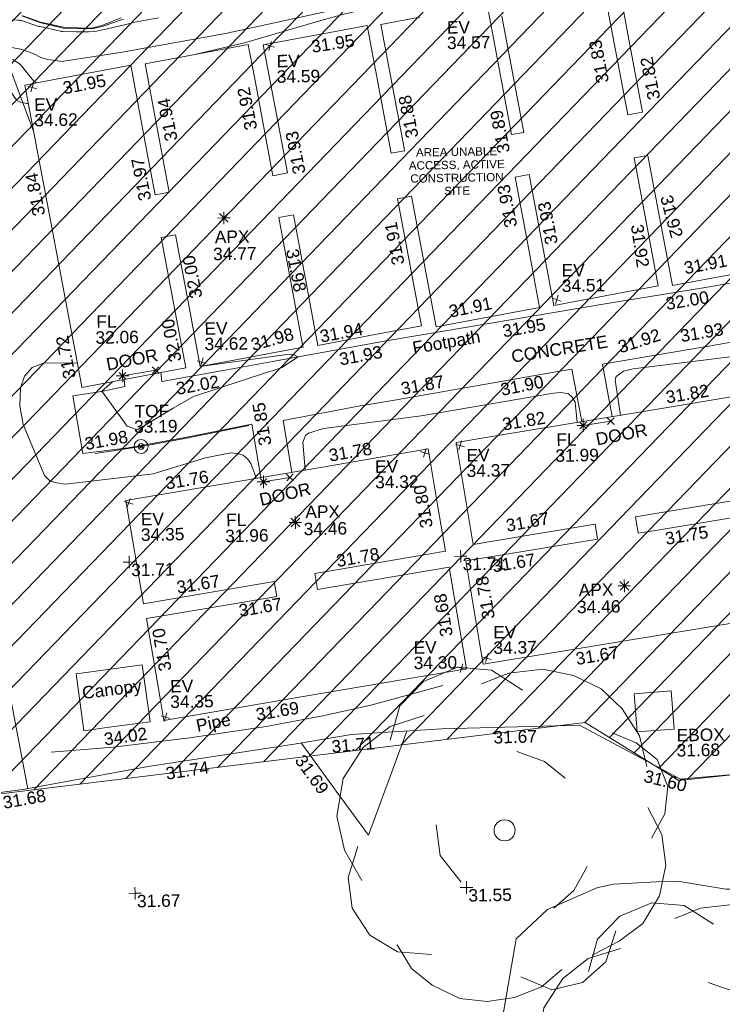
# Model space of a CAD drawing. Header units: millimetres. Extents: x -290717 to 520720, y -88450 to 287762.
# Tile 284 of 381: x 142537 to 163733, y 113792 to 143517. Entities that reach past the tile are written whole.
import ezdxf

# ---------------------------------------------------------------- set-up
doc = ezdxf.new("R2010")
doc.units = ezdxf.units.MM
doc.linetypes.add('IMPORT-HIDDEN2 _3_', pattern=[4762.5, 3175, -1587.5])
doc.linetypes.add('IMPORT-UG_ELEC_STREET LIGHTING_QLB2 _2_', pattern=[2700, 1500, -300.0000000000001, 0, -250, 150, -300.0000000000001, 0, -200])
for name, color, linetype, lineweight, true_color in [('00__TOPO__TOP_OF_FENCE_SYMBOL', 7, 'Continuous', 9, 0x666666), ('00_TOPO_APEX_BUILDING', 7, 'Continuous', 9, 0x666666), ('00_TOPO_EAVE', 7, 'Continuous', 9, 0x666666), ('00_TOPO_LEVEL_FLOOR', 7, 'Continuous', 9, 0x666666), ('00_TOPO_TREE', 7, 'Continuous', 9, 0x666666), ('00_UAV_APEX_BUILDING', 7, 'Continuous', 9, 0x666666), ('00_UAV_BUILDING_CANOPY', 7, 'Continuous', 9, 0xff7fff), ('00_UAV_BUILDING_OUTLINE', 5, 'Continuous', 9, 0x0000ff), ('00_UAV_EAVE', 7, 'Continuous', 9, 0x666666), ('00_UAV_ESB_BOX', 240, 'Continuous', 9, 0xff003f), ('00_UAV_FENCE', 7, 'Continuous', 9, 0x264c2f), ('00_UAV_FOOTPATH', 7, 'Continuous', 9, 0xa50000), ('00_UAV_FORM_LINES', 7, 'Continuous', 9, 0x666666), ('00_UAV_INT_DOOR', 7, 'Continuous', 9, 0x7f4f3f), ('00_UAV_LEVEL_FLOOR', 7, 'Continuous', 9, 0x666666), ('00_UAV_LEVEL_SPOT', 7, 'Continuous', 9, 0x666666), ('00_UAV_PIPE', 140, 'Continuous', 9, 0x00bfff), ('00_UAV_SLOPE_BOTTOM', 30, 'Continuous', 9, 0xff7f00), ('00_UAV_TOP_OF_FENCE', 6, 'Continuous', 9, 0xff00ff), ('01_DTM_CONTOUR_MNR', 7, 'Continuous', 9, 0xa5a552), ('12333-PUM-2D-U-0001-C01 - Rev2_REVIT IMPORT_dwg', 7, 'Continuous', 9, 0x767676), ('PUM-CHAMBER EXTENTS', 6, 'IMPORT-HIDDEN2 _3_', 9, 0xff00ff), ('PUM-UNABLE TO SURVEY', 190, 'Continuous', 9, 0x7f00ff)]:
    doc.layers.add(name, color=color, linetype=linetype, lineweight=lineweight, true_color=true_color)
doc.layers.add('00_UAV_SURVEY_TEXT', color=7, linetype='Continuous', lineweight=9)
doc.styles.add('Arial_1', font='arial.ttf', dxfattribs={"height": 250})
doc.styles.add('Swis721 Lt BT_2', font='swissl.ttf', dxfattribs={"height": 375})

# ---------------------------------------------------------------- blocks, each defined once
blk = doc.blocks.new('12333-PUM-2D-U-0001-C01 - Rev2_REVIT IMPORT_dwg_CONIFEROUS_TREE-2077251-Site Location Plan Existing')
at = {"layer": '00_TOPO_TREE', "color": 254, "true_color": 0xcccccc, "flags": 128}
for points in [[(-1889.403682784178, 1545.875740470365), (-1717.639711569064, 2118.422311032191), (-1316.857112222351, 2519.204910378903), (-744.3105416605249, 2748.223538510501), (-171.763971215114, 2690.968881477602), (343.5279423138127, 2347.440939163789)], [(-343.5279423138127, 2461.950253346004), (114.5093140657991, 2633.714224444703), (687.0558846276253, 2690.968881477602), (1202.347798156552, 2576.459567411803), (1660.385054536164, 2347.440939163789), (2003.912996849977, 2003.912996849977), (2290.18628213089, 1545.875740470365), (2404.695596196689, 1030.583826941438)], [(-2404.695596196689, -801.5651986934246), (-2690.968881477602, -286.2732852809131), (-2805.478195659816, 286.2732852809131), (-2690.968881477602, 916.0745128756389), (-2347.440939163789, 1431.36642628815), (-1889.403682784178, 1774.894368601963), (-1316.857112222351, 1946.658339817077)], [(1832.149025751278, 1603.130397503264), (2232.93162509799, 1431.36642628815), (2576.459567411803, 1145.093141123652), (2748.223538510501, 687.0558846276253), (2690.968881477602, 229.0186282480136), (2461.950253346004, -171.763971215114)], [(229.0186282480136, 1316.857112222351), (687.0558846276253, 1145.093141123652), (1030.583826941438, 858.8198558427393)], [(2404.695596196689, 343.5279423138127), (2633.714224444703, -114.5093140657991), (2690.968881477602, -629.8012275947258), (2576.459567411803, -1145.093141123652), (2290.18628213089, -1603.130397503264), (1889.403682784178, -1889.403682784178), (1431.36642628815, -2118.422311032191)], [(-744.3105416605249, -858.8198558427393), (-1087.838483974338, -400.7825993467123), (-1145.093141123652, 114.5093140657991)], [(-1259.602455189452, -2061.167653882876), (-1832.149025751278, -2003.912996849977), (-2290.18628213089, -1717.639711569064), (-2576.459567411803, -1259.602455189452), (-2633.714224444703, -744.3105416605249), (-2461.950253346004, -229.0186282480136)], [(1374.111769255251, -629.8012275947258), (1145.093141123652, -1030.583826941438), (801.5651986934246, -1316.857112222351)], [(1832.149025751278, -1717.639711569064), (1660.385054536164, -2232.93162509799), (1259.602455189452, -2576.459567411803), (744.3105416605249, -2690.968881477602), (229.0186282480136, -2461.950253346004)], [(916.0745128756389, -2347.440939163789), (572.5465705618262, -2633.714224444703), (114.5093140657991, -2805.478195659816), (-343.5279423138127, -2862.732852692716), (-801.5651986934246, -2805.478195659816), (-1259.602455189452, -2576.459567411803), (-1603.130397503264, -2290.18628213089), (-1832.149025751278, -1889.403682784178)]]:
    blk.add_lwpolyline(points, dxfattribs=at)
at = {"layer": '00_TOPO_TREE', "color": 254, "true_color": 0xcccccc}
blk.add_circle((0, 0), 176.6246020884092, dxfattribs=at)
blk = doc.blocks.new('12333-PUM-2D-U-0001-C01 - Rev2_REVIT IMPORT_dwg_MSL_Apex_SYM-2077252-Site Location Plan Existing')
at = {"layer": '00_TOPO_APEX_BUILDING', "color": 254, "true_color": 0xcccccc, "flags": 128}
for points in [[(0, -500.8627267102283), (0, 0), (-500.8627267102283, 0)], [(354.163430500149, 354.1634305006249), (0, 0), (-354.1634305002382, 354.1634305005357)], [(354.1634305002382, -354.1634305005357), (0, 0), (-354.163430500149, -354.1634305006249)], [(500.8627267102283, 0), (0, 0), (0, 500.8627267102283)]]:
    blk.add_lwpolyline(points, dxfattribs=at)
blk = doc.blocks.new('12333-PUM-2D-U-0001-C01 - Rev2_REVIT IMPORT_dwg_MSL_Eaves_SYM_1-V74-Site Location Plan Existing')
at = {"layer": '00_TOPO_EAVE', "color": 254, "true_color": 0xcccccc}
for p, q in [((356.5791934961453, -116.0873754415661), (-356.5791934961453, 116.0873754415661)), ((-116.0873754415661, -356.5791934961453), (116.0873754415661, 356.5791934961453))]:
    blk.add_line(p, q, dxfattribs=at)
blk = doc.blocks.new('12333-PUM-2D-U-0001-C01 - Rev2_REVIT IMPORT_dwg_MSL_Node_LineworkTOF-2077248-Site Location Plan Existing')
at = {"layer": '00__TOPO__TOP_OF_FENCE_SYMBOL', "color": 254, "true_color": 0xcccccc, "flags": 128}
for points in [[(165.3591892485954, 165.3591892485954), (0, 0), (-165.3591892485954, 165.3591892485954)], [(165.3591892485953, -165.3591892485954), (0, 0), (-165.3591892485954, -165.3591892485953)]]:
    blk.add_lwpolyline(points, dxfattribs=at)
at = {"layer": '00__TOPO__TOP_OF_FENCE_SYMBOL', "color": 254, "true_color": 0xcccccc}
for radius in [562.5594001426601, 233.853208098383]:
    blk.add_circle((0, 0), radius, dxfattribs=at)
blk = doc.blocks.new('12333-PUM-2D-U-0001-C01 - Rev2_REVIT IMPORT_dwg_MSL_FLlvl_SYM-V141-Site Location Plan Existing')
at = {"layer": '00_TOPO_LEVEL_FLOOR', "color": 254, "true_color": 0xcccccc, "flags": 128}
for points in [[(0, -38.9261101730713), (0, 0), (-38.9261101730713, 0)], [(38.9261101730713, 0), (0, 0), (0, 38.9261101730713)]]:
    blk.add_lwpolyline(points, dxfattribs=at)
blk = doc.blocks.new('12333-PUM-2D-U-0001-C01 - Rev2_REVIT IMPORT_dwg_MSL_Node_Linework-V165-Site Location Plan Existing')
at = {"layer": '00_UAV_INT_DOOR', "color": 9, "true_color": 0xd4c4bf, "flags": 128}
for points in [[(530.3860888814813, 530.3860888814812), (0, 0), (-530.3860888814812, 530.3860888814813)], [(530.3860888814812, -530.3860888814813), (0, 0), (-530.3860888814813, -530.3860888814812)]]:
    blk.add_lwpolyline(points, dxfattribs=at)
blk = doc.blocks.new('12333-PUM-2D-U-0001-C01 - Rev2_REVIT IMPORT_dwg_UAV-2077255-Site Location Plan Existing')
at = {"layer": '00_UAV_LEVEL_SPOT', "color": 254, "true_color": 0xcccccc, "flags": 128}
for points in [[(0, -500.0000000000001), (0, 0), (-500.0000000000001, 0)], [(500.0000000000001, 0), (0, 0), (0, 500.0000000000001)]]:
    blk.add_lwpolyline(points, dxfattribs=at)
blk = doc.blocks.new('12333-PUM-2D-U-0001-C01 - Rev2_REVIT IMPORT_dwg_MGS62954_T2_Galway_ITM_3d_Rev1-2077680-Site Location Plan Existing')
at = {"layer": '00_UAV_BUILDING_CANOPY', "color": 254, "true_color": 0xcccccc, "flags": 128}
blk.add_lwpolyline([(534048333.0830001, 725676657.2245001), (534050336.0830001, 725676896.2245001), (534050541.7930033, 725675172.2197453), (534049307.9152405, 725675024.992194), (534048538.7930032, 725674933.2197453)], close=True, dxfattribs=at)
at = {"layer": '00_UAV_BUILDING_OUTLINE', "color": 254, "true_color": 0xcccccc, "flags": 128}
for points in [[(534068429.585721, 725688385.1707358), (534066527.3235857, 725688061.7091582), (534066012.6212997, 725691088.6487936), (534065856.9450642, 725692004.1733211), (534065438.5129553, 725691933.0229223), (534066049.8577484, 725688337.7333025), (534066097.0176491, 725688060.3881714), (534062943.9061118, 725687524.2315542), (534062689.0580797, 725689022.9806963), (534062269.5292968, 725691490.2094935), (534061839.0976424, 725691417.018686), (534062184.5494794, 725689385.4328811), (534062510.0648993, 725687471.0921966), (534059495.2680041, 725686958.4546685), (534059375.2203876, 725686938.0417134), (534058702.3420157, 725690895.2073787), (534058278.5908166, 725690823.1525189), (534058351.4153219, 725690394.8750707), (534058933.174752, 725686973.5755631), (534057425.5967618, 725686717.2262695), (534055804.3959736, 725686441.5565), (534055241.9617453, 725689749.2054174), (534055132.1661066, 725690394.9083395), (534054689.8591032, 725690319.698242), (534055343.0247948, 725686478.4619113), (534055356.3459087, 725686400.1210738), (534052242.9295421, 725685870.7142426), (534051947.4970883, 725687608.1384362), (534051565.9617107, 725689851.929825), (534051131.6072977, 725689778.0719897), (534051514.3855127, 725687526.9715347), (534051802.7883643, 725685830.8880973), (534048661.2571952, 725685296.7006111), (534048647.7437693, 725685376.1724261), (534047809.8011312, 725690304.0731797), (534047104.1206607, 725694454.1464224), (534047881.9357446, 725694586.4064772), (534050303.4769438, 725694998.166519), (534050729.6991374, 725692491.5740955), (534050971.8520999, 725691067.4840534), (534051401.6871408, 725691140.5734125), (534050878.7979095, 725694215.6600804), (534050739.9926599, 725695031.9671433), (534053860.434411, 725695562.568575), (534054029.1838762, 725694570.1610076), (534054536.3977631, 725691587.2602922), (534054973.4771773, 725691661.5814879), (534054716.9546036, 725693170.1785294), (534054314.2158797, 725695538.6657857), (534056874.255581, 725695973.9761806), (534057453.303932, 725696072.4378433), (534058111.1443893, 725692203.7094399), (534058519.8757985, 725692273.2103273), (534058507.6229109, 725692345.2689763), (534057870.5719499, 725696091.7353405), (534059053.2609599, 725696292.8403543)], [(534061082.9820326, 725696637.9751117), (534061575.9856455, 725693738.644341), (534061752.4375057, 725692700.9393538), (534062125.4887991, 725692764.3731769), (534061527.2448585, 725696282.6173034)], [(534064592.3929379, 725697223.4346884), (534064828.2023742, 725695836.6506226), (534065270.4843022, 725693235.6116663), (534065720.709472, 725693312.168173), (534065401.3996155, 725695190.0142357), (534065058.647585, 725697205.7226056)]]:
    blk.add_lwpolyline(points, dxfattribs=at)
for points in [[(534069799.711, 725678085.103), (534064853.4451598, 725677354.1781667), (534060616.711, 725676728.1030002), (534060511.8629655, 725677437.6236354), (534060153.7143506, 725679861.2630826), (534062676.3132614, 725680234.0352403), (534064135.0224958, 725680449.5931658), (534064068.4075165, 725680900.3856164), (534061031.6232669, 725680451.6307185), (534060376.5087418, 725680354.822441), (534059920.7183136, 725683439.217061), (534061123.8250226, 725683617.0038198), (534066070.1109572, 725684347.9316231), (534068418.4623669, 725684694.9546945), (534068802.3670987, 725682097.0201697), (534068871.9249807, 725681626.312705), (534065293.2524036, 725681097.4813111), (534065366.7147571, 725680600.3517666), (534065765.8928457, 725680659.339534), (534069341.2339101, 725681187.6786203), (534069543.7343616, 725679817.3310544)], [(534060115.6967725, 725676603.9990714), (534055173.3707389, 725675846.9688251), (534050957.3028014, 725675201.1816133), (534050846.0680625, 725675927.3855511), (534050485.0259318, 725678284.4748899), (534053070.1033133, 725678680.4386026), (534054427.6023836, 725678888.3706266), (534054358.9720833, 725679336.4284436), (534051222.1714458, 725678855.9556979), (534050409.8544675, 725678731.5307776), (534049931.0830001, 725681857.2245002), (534050934.2616173, 725682010.8842448), (534055876.5571713, 725682767.9098217), (534059071.0830002, 725683257.2245001), (534059338.7972559, 725681509.4328601), (534059545.3876257, 725680160.6928724), (534055951.8143209, 725679610.2549481), (534055591.7937981, 725679555.1095728), (534055665.8732811, 725679071.4763783), (534059644.4022439, 725679680.8790643), (534059662.7984595, 725679560.7780571)]]:
    blk.add_lwpolyline(points, close=True, dxfattribs=at)
at = {"layer": '00_UAV_ESB_BOX', "color": 254, "true_color": 0xcccccc, "flags": 128}
blk.add_lwpolyline([(534065229.711, 725674608.1030002), (534065161.711, 725675759.103), (534066276.6599339, 725675824.9731369), (534066344.6599337, 725674673.9731369)], close=True, dxfattribs=at)
at = {"layer": '00_UAV_FENCE', "color": 254, "true_color": 0xcccccc, "flags": 128}
for points in [[(534047347.0542845, 725693025.4653491), (534046444.0830001, 725695583.2245002), (534044176.7691774, 725695314.2574418), (534043266.0830001, 725695206.2245002), (534039255.3141512, 725694463.415771), (534039238.0830001, 725694460.2245002), (534037849.0830001, 725697769.2245002), (534039240.7977408, 725697717.1705376), (534041191.0830002, 725697644.2245003)], [(534087428.874, 725675030.1450001), (534086861.7802981, 725674972.0155913), (534081889.1797605, 725674462.3038288), (534080589.711, 725674329.103), (534076913.1171853, 725673979.0225514), (534073227.7110001, 725673628.103), (534071933.147804, 725673537.4932157), (534066945.5273138, 725673188.3969193), (534066512.7110001, 725673158.1030002), (534063496.711, 725674843.103), (534062386.4544476, 725674831.1016682), (534059333.7110001, 725674798.1030003), (534057390.5969357, 725674713.8680773), (534056611.711, 725674680.103), (534054880.711, 725674418.1030002), (534052433.7974977, 725674089.4874405), (534050457.711, 725673824.103), (534047493.6012504, 725673326.1071055), (534046731.711, 725673198.1030002), (534044850.711, 725672984.1030002)], [(534046347.7616705, 725675977.5398295), (534046714.779562, 725673843.9664025), (534046823.2360097, 725673213.4799876)], [(534053677.0830001, 725684063.2245001), (534051740.0830001, 725683701.2245002), (534050418.0830002, 725683483.2245001), (534049023.0830001, 725683297.2245002)], [(534058282.5610837, 725674752.5351492), (534057070.7080818, 725671629.7149688), (534056123.2616939, 725672979.3686292), (534055090.9437217, 725674449.9233195)]]:
    blk.add_lwpolyline(points, dxfattribs=at)
at = {"layer": '00_UAV_FOOTPATH', "color": 254, "true_color": 0xcccccc, "flags": 128}
for points in [[(534076142.6023733, 725693864.667055), (534076439.6155001, 725693907.616), (534076831.6155002, 725691522.6159999), (534077167.6155001, 725689503.616), (534076935.414939, 725689465.181923), (534073530.6155, 725688901.616), (534073566.6155002, 725688565.616), (534072371.3094326, 725688371.7964786), (534071241.6155, 725688188.6159999), (534069977.6155, 725687979.6159999), (534069914.6155001, 725688364.6159999), (534067757.1823174, 725688023.5059451), (534067460.6155, 725687976.6160002), (534064674.6155002, 725687570.616), (534062811.9513893, 725687287.8846374), (534061683.6155, 725687116.616), (534058102.6155, 725686581.6159999), (534057867.9039329, 725686542.991777), (534054369.0830001, 725685967.2245001), (534052934.3263416, 725685736.5996833), (534051078.0830001, 725685438.2245002), (534051051.9175004, 725685703.2096509)], [(534073959.2567176, 725681854.6109973), (534073562.6155, 725684437.616), (534073204.1032817, 725686797.1475416), (534073163.6155, 725687063.6159999), (534070838.6155, 725686722.6159999), (534068486.7404974, 725686354.3767961), (534067932.6155, 725686267.6159999), (534064375.6155002, 725685728.6159999), (534064516.0859103, 725684898.925334), (534064645.0253766, 725684137.3423675)], [(534049938.9883164, 725685513.9666318), (534049960.0830002, 725685301.2245003), (534049255.0830002, 725685165.2245002), (534048380.0830002, 725685044.2245001), (534048656.0830001, 725683299.2245001), (534050025.0830001, 725683451.2245001), (534050039.2131678, 725683453.5495104), (534051751.0830002, 725683735.2245002), (534053770.0830001, 725684099.2245001), (534053951.6060673, 725682901.8186299), (534054015.1295831, 725682482.7896222)], [(534054944.5432363, 725682625.1505756), (534054716.0830001, 725684189.2245002), (534056995.0830002, 725684581.2245001), (534058087.6411597, 725684750.4539777), (534060449.0830001, 725685116.2245001), (534063026.9166258, 725685525.6905806), (534063452.0830001, 725685593.2245002), (534063724.9517946, 725684001.3802798)]]:
    blk.add_lwpolyline(points, dxfattribs=at)
at = {"layer": '00_UAV_FORM_LINES', "color": 254, "true_color": 0xcccccc, "flags": 128}
for points in [[(534065867.902, 725698167.1595001), (534062699.9019999, 725697673.1595), (534059867.902, 725697163.1595), (534056472.902, 725696566.1595001), (534053177.902, 725695903.1595), (534050050.902, 725695391.1595), (534048229.902, 725695149.1595), (534048047.9019999, 725695175.1595001), (534047798.902, 725695212.1595001), (534047596.902, 725695275.1595), (534047369.902, 725695401.1595001), (534047000.9019999, 725695539.1595001), (534046713.9019999, 725695598.1595), (534046498.902, 725695638.1595), (534046203.9019999, 725695698.1595001), (534045871.902, 725695687.1595), (534043120.9019999, 725695385.1595001)], [(534043157.9019999, 725695118.1595001), (534044348.902, 725695105.1595), (534045564.902, 725695207.1595001), (534045924.902, 725695180.1595), (534046061.902, 725695135.1595001), (534046236.902, 725694999.1595), (534046421.9019999, 725694761.1595), (534046539.902, 725694464.1595), (534046850.9019999, 725693988.1595001), (534046961.9019999, 725693938.1595), (534047150.902, 725693893.1595), (534047198.3441978, 725693900.0222877)], [(534064897.6776701, 725684174.6775697), (534064749.902, 725685233.1595001), (534064783.902, 725685343.1595001), (534065011.902, 725685505.1595), (534065296.9019999, 725685571.1595001), (534070353.902, 725686104.1595001), (534071880.9019999, 725686165.1595), (534071949.902, 725686155.1595), (534072075.902, 725686101.1595), (534072212.902, 725686010.1595001), (534072351.902, 725685866.1595), (534072509.902, 725685550.1595), (534072988.9019999, 725683048.1595001), (534073249.7007869, 725681750.6164188)], [(534048534.9632937, 725686039.4290318), (534047517.9019999, 725686052.1595), (534047170.902, 725685927.1595), (534046935.902, 725685665.1595), (534046808.902, 725685322.1595), (534046783.902, 725684778.1595), (534046865.9019999, 725684207.1595), (534047483.902, 725682660.1595), (534047645.902, 725682494.1595), (534047844.902, 725682432.1595), (534048111.902, 725682382.1595), (534050766.902, 725682653.1595), (534052350.902, 725683106.1595), (534052953.9019999, 725683222.1595), (534053116.902, 725683243.1595001), (534053317.902, 725683223.1595), (534053487.902, 725683171.1595001), (534053628.9019999, 725683044.1595001), (534053715.902, 725682907.1595001), (534053875.5849392, 725682461.4151691)], [(534055354.3006103, 725682687.9142872), (534055296.9019999, 725683529.1595), (534055379.902, 725683730.1595001), (534055469.902, 725683797.1595001), (534055924.902, 725683935.1595001), (534058882.902, 725684259.1595), (534062886.902, 725684874.1595), (534063120.9019999, 725684893.1595), (534063335.902, 725684844.1595), (534063444.902, 725684740.1595), (534063529.9019999, 725684594.1595), (534063581.022469, 725683980.111403)]]:
    blk.add_lwpolyline(points, dxfattribs=at)
at = {"layer": '00_UAV_INT_DOOR', "color": 254, "true_color": 0xcccccc}
for p, q in [((534049894.7110001, 725685625.1030002), (534050896.711, 725685777.1030002)), ((534063762.1775, 725683888.38), (534064595.1775001, 725684001.3800001)), ((534054089.1775001, 725682352.38), (534054891.1775, 725682473.38))]:
    blk.add_line(p, q, dxfattribs=at)
at = {"layer": '00_UAV_PIPE', "color": 254, "true_color": 0xcccccc, "flags": 128}
blk.add_lwpolyline([(534059390.2065001, 725676111.1725), (534057250.2065001, 725675564.1725), (534055751.2065001, 725675259.1725), (534054043.2065, 725674968.1725), (534051734.2065001, 725674661.1725001), (534049412.2065001, 725674425.1725), (534047545.2065002, 725674303.1725)], dxfattribs=at)
at = {"layer": '00_UAV_SLOPE_BOTTOM', "color": 254, "true_color": 0xcccccc, "flags": 128}
blk.add_lwpolyline([(534050108.9019999, 725696390.1595001), (534049460.902, 725696176.1595), (534049143.902, 725696119.1595001), (534048733.9019999, 725696134.1595), (534048281.902, 725696156.1595001), (534047586.902, 725696331.1595001), (534047043.902, 725696542.1595001)], dxfattribs=at)
at = {"layer": '01_DTM_CONTOUR_MNR', "color": 254, "true_color": 0xcccccc, "flags": 128}
for points in [[(534087599.4705363, 725676412.8163818), (534087058.4093427, 725676005.6305062), (534086761.7970268, 725675785.0693599), (534085720.0000001, 725674860), (534082747.871547, 725673256.6836838), (534081974.1227734, 725672893.220382), (534080502.5102574, 725672191.9694145), (534079088.2241264, 725671611.5075622), (534077252.9348937, 725671193.4796716), (534075699.052404, 725671153.2318075), (534074578.0689409, 725671251.290397), (534074103.7256781, 725671292.7838113), (534072620.2880366, 725671183.5307467), (534070430.0000002, 725670420.0000001), (534068430.0000002, 725669798.2101169), (534067820.3990746, 725669810.3990747), (534066430.0000002, 725670065.8333334), (534066098.3333334, 725670088.3333334), (534064430.0000002, 725670022.9185867), (534063931.8796992, 725669921.8796993), (534062430.0000002, 725669295.0000001), (534061470.1023893, 725668420.0000001), (534061065.0000002, 725666280.9451221), (534060928.1374527, 725665752.8127036)], [(534047457.7983714, 725694514.2859521), (534047375.4377512, 725694570.587441), (534047112.4439335, 725694902.8339864), (534047028.179972, 725695012.8785225), (534046938.183476, 725695109.0920262), (534046766.2179612, 725695225.6034651), (534046608.4156978, 725695305.7558142), (534046520.4568288, 725695358.0299942), (534046407.2657368, 725695411.7310445), (534046325.2764277, 725695441.4504862), (534046148.4558824, 725695493.8235295), (534046091.6014493, 725695498.6884058), (534045887.8914835, 725695507.5068681), (534045749.8594377, 725695503.9759035), (534045381.1746362, 725695503.4745325), (534044730, 725695570.0000002), (534045301.6319351, 725696452.9445198), (534045535.5715004, 725696493.9146624)], [(534045666.1651419, 725696478.7708521), (534046916.2773724, 725696416.2773722), (534046963.5338346, 725696412.5563911), (534046993.6094226, 725696407.8571429), (534047034.4106647, 725696400.2666163), (534047515.0977142, 725696229.7071087), (534047563.2729229, 725696217.0173553), (534047591.1164148, 725696212.7764521), (534048202.5555556, 725696059.7777778), (534048226.7176545, 725696054.545358), (534048254.3140591, 725696050.5555556), (534048274.6174448, 725696051.2723832), (534048679.1909674, 725696030.414296), (534049049.8887685, 725696023.9473684), (534049244.3283107, 725696036.3080586), (534049530.9003311, 725696085.0656586), (534050099.4919433, 725696214.8657205), (534050450.2797762, 725696290.6294966), (534051171.272704, 725696407.954029)], [(534050039.6641878, 725696428.7748709), (534049453.2123756, 725696213.4159982), (534049135.8293753, 725696140.8531239), (534048745.1102076, 725696149.3410658), (534048304.9816602, 725696182.2809403), (534048247.2329878, 725696192.0223074), (534047607.660629, 725696348.3670541), (534047075.2913699, 725696547.9904989)], [(534074508.7749126, 725698763.0200459), (534074510.0000001, 725698770), (534073169.4199463, 725699529.2020671), (534072894.1129035, 725699571.9886279), (534069250.040094, 725699243.7430732), (534068119.7695739, 725699104.5713229), (534067974.6153151, 725699100.8177096), (534067431.8216228, 725699189.9487303), (534067323.7120188, 725699228.9439045), (534067237.7180876, 725699259.9296348), (534066929.7056737, 725699304.5070924), (534066440.0000002, 725699320.0000002), (534065357.1614688, 725699168.5704226), (534064518.486931, 725699041.356467), (534064419.6105282, 725699007.5669796), (534062700.0000001, 725697670), (534060032.7853528, 725697117.6569895), (534059728.1645822, 725697053.2062737), (534056799.1069429, 725696436.4212999), (534056064.8993888, 725696250.420629), (534053749.1185519, 725695613.5309303), (534052280.4429067, 725695293.9060519)], [(534051937.6594432, 725687665.993159), (534052240, 725685870), (534052242.9901568, 725685870.3577709)], [(534052235.7114974, 725685869.4868828), (534054862.0764428, 725686183.7301724), (534055026.234694, 725686185.6855289), (534055200.0000001, 725686110.0000001), (534054698.3873162, 725685796.4416846), (534054423.9305806, 725685695.7244762), (534054271.7599697, 725685663.818572), (534052025.7527136, 725684968.881548), (534051403.8242252, 725684618.3564439), (534050312.0408612, 725683984.5345844), (534050005.2470332, 725684104.1855532), (534049260, 725685170), (534049590.6404708, 725685454.7333949)]]:
    blk.add_lwpolyline(points, dxfattribs=at)
for name, p, xscale, yscale, zscale in [('12333-PUM-2D-U-0001-C01 - Rev2_REVIT IMPORT_dwg_MSL_Eaves_SYM_1-V74-Site Location Plan Existing', (534054519.1775001, 725695505.38), 0.375, 0.375, 0.375), ('12333-PUM-2D-U-0001-C01 - Rev2_REVIT IMPORT_dwg_MSL_Eaves_SYM_1-V74-Site Location Plan Existing', (534047321.1775, 725694377.3800001), 0.375, 0.375, 0.375), ('12333-PUM-2D-U-0001-C01 - Rev2_REVIT IMPORT_dwg_MSL_Apex_SYM-2077252-Site Location Plan Existing', (534053032.711, 725690339.103), 0.375, 0.375, 0.375), ('12333-PUM-2D-U-0001-C01 - Rev2_REVIT IMPORT_dwg_MSL_Eaves_SYM_1-V74-Site Location Plan Existing', (534063033.1775, 725687695.3800001), 0.375, 0.375, 0.375), ('12333-PUM-2D-U-0001-C01 - Rev2_REVIT IMPORT_dwg_MSL_Eaves_SYM_1-V74-Site Location Plan Existing', (534052291.1775001, 725685995.3800001), 0.375, 0.375, 0.375), ('12333-PUM-2D-U-0001-C01 - Rev2_REVIT IMPORT_dwg_MSL_FLlvl_SYM-V141-Site Location Plan Existing', (534049894.7110001, 725685625.1030002), 4.94, 4.94, 4.94), ('12333-PUM-2D-U-0001-C01 - Rev2_REVIT IMPORT_dwg_MSL_Node_Linework-V165-Site Location Plan Existing', (534050896.711, 725685777.1030002), 0.19, 0.19, 0.19), ('12333-PUM-2D-U-0001-C01 - Rev2_REVIT IMPORT_dwg_MSL_Node_Linework-V165-Site Location Plan Existing', (534049894.7110001, 725685625.1030002), 0.19, 0.19, 0.19), ('12333-PUM-2D-U-0001-C01 - Rev2_REVIT IMPORT_dwg_MSL_FLlvl_SYM-V141-Site Location Plan Existing', (534063762.1775, 725683888.38), 4.94, 4.94, 4.94), ('12333-PUM-2D-U-0001-C01 - Rev2_REVIT IMPORT_dwg_MSL_Node_Linework-V165-Site Location Plan Existing', (534063762.1775, 725683888.38), 0.19, 0.19, 0.19), ('12333-PUM-2D-U-0001-C01 - Rev2_REVIT IMPORT_dwg_MSL_Node_Linework-V165-Site Location Plan Existing', (534064595.1775001, 725684001.3800001), 0.19, 0.19, 0.19), ('12333-PUM-2D-U-0001-C01 - Rev2_REVIT IMPORT_dwg_MSL_Node_LineworkTOF-2077248-Site Location Plan Existing', (534050414.0830001, 725683482.2245001), 0.375, 0.375, 0.375), ('12333-PUM-2D-U-0001-C01 - Rev2_REVIT IMPORT_dwg_MSL_Eaves_SYM_1-V74-Site Location Plan Existing', (534060039.711, 725683348.103), 0.375, 0.375, 0.375), ('12333-PUM-2D-U-0001-C01 - Rev2_REVIT IMPORT_dwg_MSL_Eaves_SYM_1-V74-Site Location Plan Existing', (534058969.711, 725683143.1030002), 0.375, 0.375, 0.375), ('12333-PUM-2D-U-0001-C01 - Rev2_REVIT IMPORT_dwg_MSL_FLlvl_SYM-V141-Site Location Plan Existing', (534054089.1775001, 725682352.38), 4.94, 4.94, 4.94), ('12333-PUM-2D-U-0001-C01 - Rev2_REVIT IMPORT_dwg_MSL_Node_Linework-V165-Site Location Plan Existing', (534054891.1775, 725682473.38), 0.19, 0.19, 0.19), ('12333-PUM-2D-U-0001-C01 - Rev2_REVIT IMPORT_dwg_MSL_Node_Linework-V165-Site Location Plan Existing', (534054089.1775001, 725682352.38), 0.19, 0.19, 0.19), ('12333-PUM-2D-U-0001-C01 - Rev2_REVIT IMPORT_dwg_MSL_Eaves_SYM_1-V74-Site Location Plan Existing', (534050011.7110001, 725681789.103), 0.375, 0.375, 0.375), ('12333-PUM-2D-U-0001-C01 - Rev2_REVIT IMPORT_dwg_MSL_Apex_SYM-2077252-Site Location Plan Existing', (534055029.7110001, 725681108.1030002), 0.375, 0.375, 0.375), ('12333-PUM-2D-U-0001-C01 - Rev2_REVIT IMPORT_dwg_UAV-2077255-Site Location Plan Existing', (534050000.0000001, 725680000), 0.375, 0.375, 0.375), ('12333-PUM-2D-U-0001-C01 - Rev2_REVIT IMPORT_dwg_UAV-2077255-Site Location Plan Existing', (534060000.0000001, 725680000), 0.375, 0.375, 0.375), ('12333-PUM-2D-U-0001-C01 - Rev2_REVIT IMPORT_dwg_MSL_Apex_SYM-2077252-Site Location Plan Existing', (534064920.711, 725679023.103), 0.375, 0.375, 0.375), ('12333-PUM-2D-U-0001-C01 - Rev2_REVIT IMPORT_dwg_MSL_Eaves_SYM_1-V74-Site Location Plan Existing', (534060731.711, 725676915.103), 0.375, 0.375, 0.375), ('12333-PUM-2D-U-0001-C01 - Rev2_REVIT IMPORT_dwg_CONIFEROUS_TREE-2077251-Site Location Plan Existing', (534061178.6975, 725671705.507), 1.8, 1.8, 1.8), ('12333-PUM-2D-U-0001-C01 - Rev2_REVIT IMPORT_dwg_MSL_Eaves_SYM_1-V74-Site Location Plan Existing', (534059963.711, 725676623.103), 0.375, 0.375, 0.375), ('12333-PUM-2D-U-0001-C01 - Rev2_REVIT IMPORT_dwg_MSL_Eaves_SYM_1-V74-Site Location Plan Existing', (534051010.711, 725675301.103), 0.375, 0.375, 0.375), ('12333-PUM-2D-U-0001-C01 - Rev2_REVIT IMPORT_dwg_UAV-2077255-Site Location Plan Existing', (534050000.0000001, 725670000.0000001), 0.375, 0.375, 0.375), ('12333-PUM-2D-U-0001-C01 - Rev2_REVIT IMPORT_dwg_UAV-2077255-Site Location Plan Existing', (534060000.0000001, 725670000.0000001), 0.375, 0.375, 0.375), ('12333-PUM-2D-U-0001-C01 - Rev2_REVIT IMPORT_dwg_CONIFEROUS_TREE-2077251-Site Location Plan Existing', (534066847.6974999, 725664771.507), 1.7, 1.7, 1.7)]:
    blk.add_blockref(name, p, dxfattribs=dict(xscale=xscale, yscale=yscale, zscale=zscale))
at = {"layer": '00_UAV_APEX_BUILDING', "char_height": 375, "attachment_point": 1, "line_spacing_factor": 1.005061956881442, "style": 'Swis721 Lt BT_2'}
for s, insert, width in [('APX', (534052748.9678811, 725689955.553138), 1130.237340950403), ('34.77', (534052689.3883417, 725689443.5467595), 1495.902363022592), ('APX', (534055335.2508175, 725681607.8907456), 1130.237340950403), ('34.46', (534055275.671278, 725681095.8843672), 1495.902363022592), ('APX', (534063538.385529, 725679108.0289656), 1130.237340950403), ('34.46', (534063478.8059895, 725678596.0225872), 1495.902363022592)]:
    blk.add_mtext(s, dxfattribs=dict(at, insert=insert, width=width))
at = {"layer": '00_UAV_BUILDING_CANOPY', "color": 251, "true_color": 0x666666, "char_height": 375, "attachment_point": 1, "line_spacing_factor": 1.005061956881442, "style": 'Swis721 Lt BT_2'}
for s, insert, width, rotation in [('Canopy', (534048488.2075396, 725676261.3265315), 2113.25889379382, 6.270000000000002), ('34.02', (534049120.7965026, 725674852.1884973), 1495.902363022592, 6.732494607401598)]:
    blk.add_mtext(s, dxfattribs=dict(at, insert=insert, width=width, rotation=rotation))
at = {"layer": '00_UAV_BUILDING_OUTLINE', "color": 251, "true_color": 0x666666, "char_height": 375, "width": 1495.902363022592, "attachment_point": 1, "line_spacing_factor": 1.005061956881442, "style": 'Swis721 Lt BT_2'}
for s, insert, rotation in [('31.95', (534055738.4232216, 725695646.0472713), 7.66739199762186), ('31.83', (534064353.6241341, 725694181.2748878), 99.65029981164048), ('31.95', (534048216.4954697, 725694526.2957053), 9.650299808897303), ('31.82', (534065890.9489926, 725693649.7273574), 99.65029981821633), ('31.92', (534053719.4686849, 725692945.8896867), 99.65029981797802), ('31.94', (534051311.249422, 725692654.3843583), 99.9645009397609), ('31.88', (534058578.2996689, 725692619.9005843), 99.65029981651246), ('31.89', (534061332.3530434, 725692121.4523185), 99.6502998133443), ('31.93', (534055154.0438543, 725691591.6785487), 99.65029980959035), ('31.97', (534050486.7640887, 725690868.4387412), 99.65029980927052), ('31.84', (534047279.6708214, 725690467.518031), 99.65029981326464), ('31.93', (534061510.8012074, 725689869.1324912), 99.6502998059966), ('31.93', (534062726.1741706, 725689331.8651533), 99.65029980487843), ('31.92', (534066564.4748759, 725690829.6329193), 284.0427687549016), ('31.91', (534058090.0311994, 725688798.3694793), 99.6502998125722), ('31.92', (534065676.0320664, 725689951.4813559), 277.27982498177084), ('31.98', (534055259.3378767, 725689395.0033293), 280.01461242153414), ('32.00', (534051976.4786652, 725687895.748232), 99.6502998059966), ('31.91', (534066857.9117225, 725688763.7507643), 9.650299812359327), ('31.91', (534059743.0290619, 725687575.3354478), 10.715474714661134), ('32.00', (534051313.7800053, 725685988.3903241), 99.6502998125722), ('31.98', (534053750.3701367, 725686667.6503772), 14.584239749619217), ('31.94', (534055839.1481847, 725686891.3353041), 9.650299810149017), ('31.72', (534048117.6134597, 725685539.6172774), 99.65029981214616), ('31.82', (534066245.0298361, 725684874.387462), 8.405938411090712), ('31.82', (534061298.7439016, 725684143.4596589), 8.405938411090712), ('31.78', (534056048.6938114, 725683295.2819313), 8.708473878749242), ('31.76', (534051106.3982575, 725682538.2563542), 8.708473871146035), ('31.80', (534058805.3521823, 725680846.8650076), 98.70847386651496), ('31.67', (534061354.8824373, 725681084.7002305), 9.2515333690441), ('31.75', (534066148.3872035, 725680607.1721027), 8.405938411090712), ('31.78', (534056219.2052124, 725680108.5520145), 8.890067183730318), ('31.67', (534060918.8671153, 725679865.8633422), 8.405938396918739), ('31.67', (534051390.2747719, 725679393.3993169), 8.054454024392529), ('31.78', (534060630.6023974, 725678060.1199228), 98.70847387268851), ('31.67', (534053253.15932, 725678656.8517343), 8.708473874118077), ('31.68', (534059351.7747631, 725677557.9553509), 98.40593840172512), ('31.70', (534050847.6435094, 725676660.8180423), 98.70847387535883), ('31.67', (534063388.3229575, 725677027.0807164), 8.405938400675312), ('31.69', (534053712.0092863, 725675512.4481378), 8.708473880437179)]:
    blk.add_mtext(s, dxfattribs=dict(at, insert=insert, rotation=rotation))
at = {"layer": '00_UAV_EAVE', "char_height": 375, "attachment_point": 1, "line_spacing_factor": 1.005061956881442, "style": 'Swis721 Lt BT_2'}
for s, insert, width in [('EV', (534059859.8073776, 725696158.4698763), 736.078940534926), ('34.57', (534059855.1389744, 725695691.7192522), 1495.902363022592), ('EV', (534054706.0317928, 725695231.3507414), 736.078940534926), ('34.59', (534054701.3633896, 725694764.6001173), 1495.902363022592), ('EV', (534047370.0378777, 725694042.4912838), 736.078940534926), ('34.62', (534047365.3694745, 725693575.7406597), 1495.902363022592), ('EV', (534063193.7581168, 725688765.9717255), 736.078940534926), ('34.51', (534063189.0897137, 725688299.2211013), 1495.902363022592), ('EV', (534052389.2791812, 725687197.2265134), 736.078940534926), ('34.62', (534052384.6107781, 725686730.4758892), 1495.902363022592), ('EV', (534060226.5317929, 725683231.682264), 736.078940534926), ('EV', (534057460.1863564, 725682936.3645386), 736.078940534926), ('34.37', (534060221.8633897, 725682764.9316399), 1495.902363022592), ('34.32', (534057455.5179532, 725682469.6139145), 1495.902363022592), ('EV', (534050368.9612665, 725681474.1798773), 736.078940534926), ('34.35', (534050364.2928633, 725681007.4292531), 1495.902363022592), ('EV', (534060940.3839652, 725677877.5400225), 736.078940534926), ('EV', (534058528.216302, 725677459.9882227), 736.078940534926), ('34.37', (534060935.715562, 725677410.7893984), 1495.902363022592), ('34.30', (534058523.5478988, 725676993.2375987), 1495.902363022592), ('EV', (534051164.8140108, 725676415.4023585), 736.078940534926), ('34.35', (534051160.1456075, 725675948.6517344), 1495.902363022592)]:
    blk.add_mtext(s, dxfattribs=dict(at, insert=insert, width=width))
at = {"layer": '00_UAV_ESB_BOX', "color": 251, "true_color": 0x666666, "char_height": 375, "attachment_point": 1, "line_spacing_factor": 1.005061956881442, "style": 'Swis721 Lt BT_2'}
for s, insert, width in [('EBOX', (534066415.9199769, 725674672.4272052), 1619.373669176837), ('31.68', (534066408.4390521, 725674216.0527964), 1495.902363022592)]:
    blk.add_mtext(s, dxfattribs=dict(at, insert=insert, width=width))
at = {"layer": '00_UAV_FENCE', "color": 251, "true_color": 0x666666, "char_height": 375, "width": 1495.902363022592, "attachment_point": 1, "line_spacing_factor": 1.005061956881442, "style": 'Swis721 Lt BT_2'}
for s, insert, rotation in [('31.71', (534055988.338133, 725674510.9197859), 3.827349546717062), ('31.67', (534060890.5248505, 725674705.5212138), 0.6193153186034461), ('31.74', (534050963.4046147, 725673782.144386), 7.64894169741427), ('31.69', (534055174.6634021, 725674140.248755), 305.06855697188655), ('31.60', (534065469.3052259, 725673466.5955547), 345.15112473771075), ('31.68', (534046032.0333236, 725672987.9551339), 8.844744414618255)]:
    blk.add_mtext(s, dxfattribs=dict(at, insert=insert, rotation=rotation))
at = {"layer": '00_UAV_FOOTPATH', "color": 251, "true_color": 0x666666, "char_height": 375, "attachment_point": 1, "line_spacing_factor": 1.005061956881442, "style": 'Swis721 Lt BT_2'}
for s, insert, width, rotation in [('32.00', (534066291.5135975, 725687694.3704293), 1495.902363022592, 8.499464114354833), ('31.95', (534061351.8242479, 725686956.111897), 1495.902363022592, 8.630968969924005), ('Footpath', (534058628.0928894, 725686496.9511775), 2436.183848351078, 9.065015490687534), ('31.92', (534064815.2027296, 725686400.7620119), 1495.902363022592, 16.787834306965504), ('31.93', (534066711.6360173, 725686715.4516091), 1495.902363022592, 8.774827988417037), ('31.93', (534056412.0238408, 725686193.0523874), 1495.902363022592, 9.344862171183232), ('32.02', (534051476.1489466, 725685391.9177282), 1495.902363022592, 9.131691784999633), ('31.87', (534058258.4646142, 725685275.1798363), 1495.902363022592, 9.065015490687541), ('31.90', (534061260.3784068, 725685189.1132232), 1495.902363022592, 10.359581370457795), ('31.85', (534053982.34595, 725683418.5899245), 1495.902363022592, 98.36731714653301), ('31.98', (534048692.0802984, 725683771.6054463), 1495.902363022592, 9.343853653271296)]:
    blk.add_mtext(s, dxfattribs=dict(at, insert=insert, width=width, rotation=rotation))
at = {"layer": '00_UAV_INT_DOOR', "color": 251, "true_color": 0x666666, "char_height": 375, "width": 1790.333939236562, "attachment_point": 1, "line_spacing_factor": 1.005061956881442, "style": 'Swis721 Lt BT_2'}
for insert, rotation in [((534049380.4936261, 725686158.0008715), 10.107406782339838), ((534064106.9414181, 725683642.8173807), 9.973429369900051), ((534053925.5107011, 725681990.8559511), 11.86003790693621)]:
    blk.add_mtext('DOOR', dxfattribs=dict(at, insert=insert, rotation=rotation))
at = {"layer": '00_UAV_LEVEL_FLOOR', "char_height": 375, "attachment_point": 1, "line_spacing_factor": 1.005061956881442, "style": 'Swis721 Lt BT_2'}
for s, insert, width in [('FL', (534049132.5862873, 725687463.0034788), 683.841080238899), ('32.06', (534049094.9903351, 725686982.0786242), 1495.902363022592), ('FL', (534062946.1950133, 725683657.9358815), 683.841080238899), ('31.99', (534062908.5990613, 725683177.0110269), 1495.902363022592), ('FL', (534052941.4276991, 725681406.8182232), 683.841080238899), ('31.96', (534052903.8317469, 725680925.8933687), 1495.902363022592)]:
    blk.add_mtext(s, dxfattribs=dict(at, insert=insert, width=width))
at = {"layer": '00_UAV_LEVEL_SPOT', "char_height": 375, "width": 1495.902363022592, "attachment_point": 1, "line_spacing_factor": 1.005061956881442, "style": 'Swis721 Lt BT_2'}
for s, insert in [('31.71', (534050051.8765643, 725679949.1441548)), ('31.71', (534060051.8765643, 725679949.1441548)), ('31.67', (534050051.8765643, 725669949.1441548)), ('31.55', (534060051.8765643, 725669949.1441548))]:
    blk.add_mtext(s, dxfattribs=dict(at, insert=insert))
at = {"layer": '00_UAV_PIPE', "color": 251, "true_color": 0x666666, "insert": (534051899.9568238, 725675203.5707982), "char_height": 375, "width": 1201.470786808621, "attachment_point": 1, "rotation": 10.480527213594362, "line_spacing_factor": 1.005061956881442, "style": 'Swis721 Lt BT_2'}
blk.add_mtext('Pipe', dxfattribs=at)
at = {"layer": '00_UAV_SURVEY_TEXT', "color": 251, "true_color": 0x666666, "insert": (534061607.1397931, 725686186.9158587), "char_height": 375, "width": 3286.236302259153, "attachment_point": 1, "rotation": 8.086748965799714, "line_spacing_factor": 1.005061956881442, "style": 'Swis721 Lt BT_2'}
blk.add_mtext('CONCRETE', dxfattribs=at)
at = {"layer": '00_UAV_TOP_OF_FENCE', "color": 251, "true_color": 0x666666, "char_height": 375, "attachment_point": 1, "line_spacing_factor": 1.005061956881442, "style": 'Swis721 Lt BT_2'}
for s, insert, width in [('TOF', (534050237.3501193, 725684733.7252703), 1163.479615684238), ('33.19', (534050214.9264776, 725684270.3485653), 1495.902363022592)]:
    blk.add_mtext(s, dxfattribs=dict(at, insert=insert, width=width))
blk = doc.blocks.new('12333-PUM-2D-U-0001-C01 - Rev2_REVIT IMPORT_dwg-1620468-Site Location Plan Existing')
at = {"layer": 'PUM-CHAMBER EXTENTS', "true_color": 0xfff4d4}
h = blk.add_hatch(dxfattribs=at)
h.set_pattern_fill('FP_14', style=0, pattern_type=2)
h.set_pattern_definition([(45, (-533641079.65, -725615854.3560001), (-618.7184335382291, 618.7184335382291), [])])
h.paths.add_polyline_path([(403919.3501528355, 57112.64382128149), (422583.3501528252, 59059.64382132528), (425379.3501529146, 57266.64382137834), (446445.3501529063, 59135.6438213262), (445962.3501528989, 65972.64382138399), (472441.3501528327, 70954.64382134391), (475862.3501529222, 83851.64382134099), (472404.3501529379, 114549.643821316), (470529.3501529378, 123488.6438213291), (451569.3501528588, 121705.6438213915), (448766.3501529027, 118521.6438213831), (443614.3501529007, 118196.6438213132), (441393.3501528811, 120608.6438213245), (437801.3501529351, 120123.6438213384), (427379.3501529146, 117955.6438213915), (414454.350152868, 116426.6438212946), (403467.3501529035, 115261.6438213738), (398244.3501529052, 114380.6438213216), (392331.3501528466, 110751.6438213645), (389433.3501529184, 106835.6438212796), (388966.3501528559, 103227.6438213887), (391008.3501528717, 96414.64382130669), (397227.3501529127, 88458.64382130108), (396038.3501528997, 85269.64382128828), (397110.6486418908, 81772.81873260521), (398121.3501528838, 78636.64382137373), (399845.3501529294, 78913.64382137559), (400589.3501528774, 74987.64382128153), (403494.5639885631, 59392.83982322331)])
at = {"layer": 'PUM-UNABLE TO SURVEY', "color": 7, "true_color": 0xfff4d4, "flags": 128}
blk.add_lwpolyline([(472441.3501528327, 70954.64382134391), (445962.3501528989, 65972.64382138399), (446445.3501529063, 59135.6438213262), (425379.3501529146, 57266.64382137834), (422583.3501528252, 59059.64382132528), (403919.3501528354, 57112.64382128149), (400589.3501528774, 74987.64382128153), (400192.1137843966, 77083.813153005)], dxfattribs=at)
blk.add_blockref('12333-PUM-2D-U-0001-C01 - Rev2_REVIT IMPORT_dwg_MGS62954_T2_Galway_ITM_3d_Rev1-2077680-Site Location Plan Existing', (-533641079.6498471, -725615854.3561786))
at = {"layer": 'PUM-UNABLE TO SURVEY', "color": 51, "true_color": 0xffff7f, "insert": (419005.297479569, 76483.7758230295), "char_height": 250, "width": 3428.043514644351, "attachment_point": 2, "line_spacing_factor": 0.9417779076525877, "style": 'Arial_1'}
blk.add_mtext('AREA UNABLE\\PACCESS, ACTIVE\\PCONSTRUCTION\\PSITE', dxfattribs=at)

msp = doc.modelspace()

# ---------------------------------------------------------------- block references
at = {"layer": '12333-PUM-2D-U-0001-C01 - Rev2_REVIT IMPORT_dwg', "color": 254, "linetype": 'IMPORT-UG_ELEC_STREET LIGHTING_QLB2 _2_', "true_color": 0xffd4d4, "rotation": 0.9999999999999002}
msp.add_blockref('12333-PUM-2D-U-0001-C01 - Rev2_REVIT IMPORT_dwg-1620468-Site Location Plan Existing', (-261895.0770586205, 55869.5817132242), dxfattribs=at)

doc.saveas('drawing.dxf')
